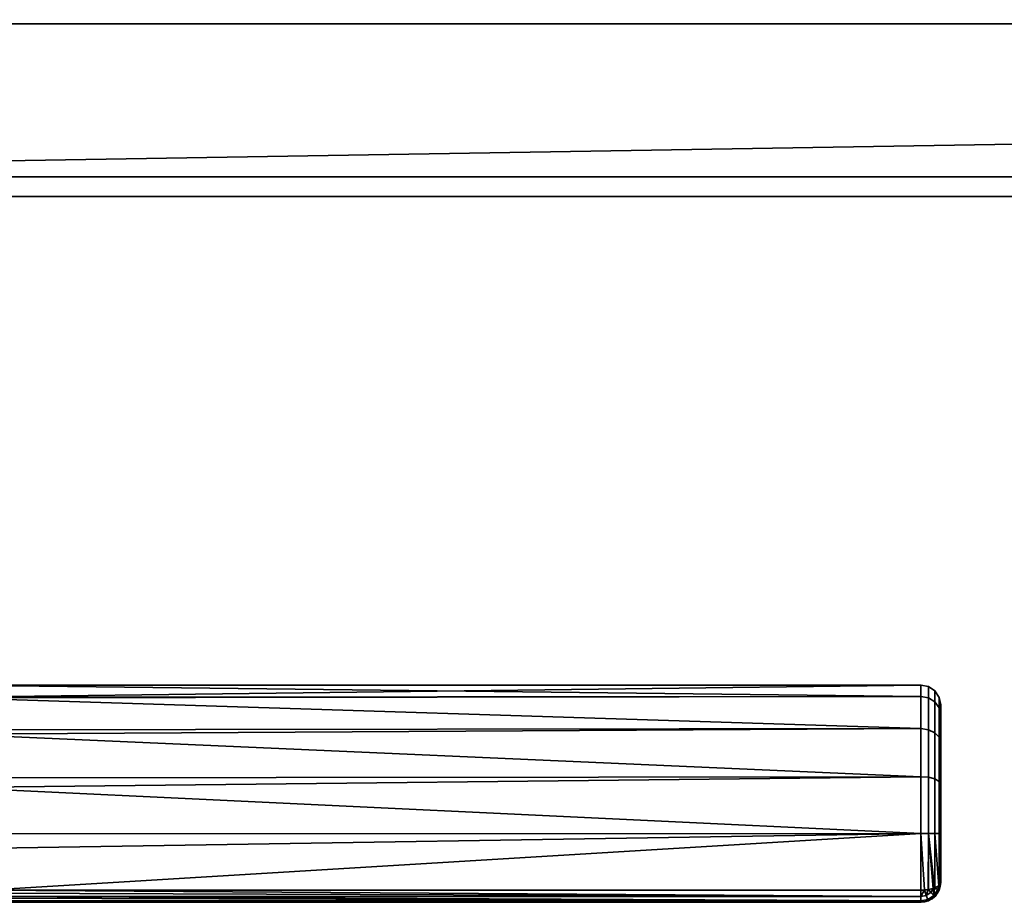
# Model space of a CAD drawing. Header units: millimetres. Extents: x -490 to 6690, y -115 to 152.
# Tile 747 of 1056: x 4124 to 4223, y -115 to -26. Entities that reach past the tile are written whole.
import ezdxf

# ---------------------------------------------------------------- set-up
doc = ezdxf.new("R2010")
doc.units = ezdxf.units.MM
doc.layers.add('152', color=253, linetype='Continuous')

# ---------------------------------------------------------------- blocks, each defined once
blk = doc.blocks.new('UG_SURFACE_265')
at = {"layer": '152', "color": 254, "linetype": 'Continuous', "lineweight": 35}
for points in [[(4215, -94.144, 1098.254), (4117, -94.218, 1098.27), (4117, -93, 1104)], [(4215, -93, 1104), (4117, -93, 1104), (4117, -94.218, 1109.73)], [(4117, -94.218, 1109.73), (4215, -94.144, 1109.746), (4215, -93, 1104)], [(4117, -93, 1104), (4215, -93, 1104), (4215, -94.144, 1098.254)], [(4215.765, -94.285, 1109.688), (4215.765, -93.152, 1104), (4215, -93, 1104), (4215, -94.144, 1109.746)], [(4215.765, -93.152, 1104), (4215.765, -94.285, 1098.312), (4215, -94.144, 1098.254), (4215, -93, 1104)], [(4216.414, -94.685, 1109.522), (4216.414, -93.586, 1104), (4215.765, -93.152, 1104), (4215.765, -94.285, 1109.688)], [(4216.414, -93.586, 1104), (4216.414, -94.685, 1098.478), (4215.765, -94.285, 1098.312), (4215.765, -93.152, 1104)], [(4216.848, -95.285, 1109.273), (4216.848, -94.235, 1104), (4216.414, -93.586, 1104), (4216.414, -94.685, 1109.522)], [(4216.848, -94.235, 1104), (4216.848, -95.285, 1098.727), (4216.414, -94.685, 1098.478), (4216.414, -93.586, 1104)], [(4117, -94.297, 1097.899), (4215, -94.144, 1098.254), (4215, -97.402, 1093.385)], [(4215, -94.144, 1109.746), (4117, -94.218, 1109.73), (4117, -94.297, 1110.101)], [(4117, -94.297, 1110.101), (4215, -97.402, 1114.615), (4215, -94.144, 1109.746)], [(4117, -94.297, 1097.899), (4117, -94.218, 1098.27), (4215, -94.144, 1098.254)], [(4215, -97.402, 1093.385), (4117, -97.516, 1093.467), (4117, -94.297, 1097.899)], [(4117, -94.297, 1110.101), (4117, -97.516, 1114.532), (4215, -97.402, 1114.615)], [(4215.765, -97.51, 1114.508), (4215.765, -94.285, 1109.688), (4215, -94.144, 1109.746), (4215, -97.402, 1114.615)], [(4215.765, -94.285, 1098.312), (4215.765, -97.51, 1093.492), (4215, -97.402, 1093.385), (4215, -94.144, 1098.254)], [(4216.414, -97.816, 1114.201), (4216.414, -94.685, 1109.522), (4215.765, -94.285, 1109.688), (4215.765, -97.51, 1114.508)], [(4216.414, -94.685, 1098.478), (4216.414, -97.816, 1093.799), (4215.765, -97.51, 1093.492), (4215.765, -94.285, 1098.312)], [(4216.848, -98.275, 1113.742), (4216.848, -95.285, 1109.273), (4216.414, -94.685, 1109.522), (4216.414, -97.816, 1114.201)], [(4216.848, -95.285, 1098.727), (4216.848, -98.275, 1094.258), (4216.414, -97.816, 1093.799), (4216.414, -94.685, 1098.478)], [(4217, -95.992, 1108.98), (4217, -95, 1104), (4216.848, -94.235, 1104), (4216.848, -95.285, 1109.273)], [(4217, -95, 1104), (4217, -95.992, 1099.02), (4216.848, -95.285, 1098.727), (4216.848, -94.235, 1104)], [(4217, -98.815, 1113.2), (4217, -95.992, 1108.98), (4216.848, -95.285, 1109.273), (4216.848, -98.275, 1113.742)], [(4217, -95.992, 1099.02), (4217, -98.815, 1094.8), (4216.848, -98.275, 1094.258), (4216.848, -95.285, 1098.727)], [(4217, -98.815, 1113.2), (4217, -98.815, 1094.8), (4217, -95.992, 1099.02), (4217, -95, 1104)], [(4217, -95, 1104), (4217, -95.992, 1108.98), (4217, -98.815, 1113.2)], [(4117, -97.963, 1092.853), (4215, -97.402, 1093.385), (4215, -102.277, 1090.135)], [(4215, -102.277, 1117.865), (4215, -97.402, 1114.615), (4117, -97.963, 1115.147)], [(4215, -97.402, 1114.615), (4117, -97.516, 1114.532), (4117, -97.963, 1115.147)], [(4117, -97.963, 1092.853), (4117, -97.516, 1093.467), (4215, -97.402, 1093.385)], [(4215.765, -102.335, 1117.725), (4215.765, -97.51, 1114.508), (4215, -97.402, 1114.615), (4215, -102.277, 1117.865)], [(4215.765, -97.51, 1093.492), (4215.765, -102.335, 1090.275), (4215, -102.277, 1090.135), (4215, -97.402, 1093.385)], [(4216.414, -102.501, 1117.324), (4216.414, -97.816, 1114.201), (4215.765, -97.51, 1114.508), (4215.765, -102.335, 1117.725)], [(4216.414, -97.816, 1093.799), (4216.414, -102.501, 1090.676), (4215.765, -102.335, 1090.275), (4215.765, -97.51, 1093.492)], [(4215, -102.277, 1090.135), (4117, -102.376, 1090.305), (4117, -97.963, 1092.853)], [(4117, -97.963, 1115.147), (4117, -102.376, 1117.695), (4215, -102.277, 1117.865)], [(4216.848, -102.748, 1116.724), (4216.848, -98.275, 1113.742), (4216.414, -97.816, 1114.201), (4216.414, -102.501, 1117.324)], [(4216.848, -98.275, 1094.258), (4216.848, -102.748, 1091.276), (4216.414, -102.501, 1090.676), (4216.414, -97.816, 1093.799)], [(4217, -103.04, 1116.017), (4217, -98.815, 1113.2), (4216.848, -98.275, 1113.742), (4216.848, -102.748, 1116.724)], [(4217, -98.815, 1094.8), (4217, -103.04, 1091.983), (4216.848, -102.748, 1091.276), (4216.848, -98.275, 1094.258)], [(4217, -98.815, 1113.2), (4217, -103.04, 1091.983), (4217, -98.815, 1094.8)], [(4217, -98.815, 1113.2), (4217, -103.04, 1116.017), (4217, -103.04, 1091.983)], [(4117, -103.365, 1089.734), (4215, -102.277, 1090.135), (4215, -108.025, 1089)], [(4215, -108.025, 1119), (4215, -102.277, 1117.865), (4117, -103.365, 1118.266)], [(4215, -102.277, 1117.865), (4117, -102.376, 1117.695), (4117, -103.365, 1118.266)], [(4117, -103.365, 1089.734), (4117, -102.376, 1090.305), (4215, -102.277, 1090.135)], [(4215.765, -108.025, 1118.848), (4215.765, -102.335, 1117.725), (4215, -102.277, 1117.865), (4215, -108.025, 1119)], [(4215.765, -102.335, 1090.275), (4215.765, -108.025, 1089.152), (4215, -108.025, 1089), (4215, -102.277, 1090.135)], [(4216.414, -108.024, 1118.414), (4216.414, -102.501, 1117.324), (4215.765, -102.335, 1117.725), (4215.765, -108.025, 1118.848)], [(4216.414, -102.501, 1090.676), (4216.414, -108.024, 1089.586), (4215.765, -108.025, 1089.152), (4215.765, -102.335, 1090.275)], [(4216.848, -108.023, 1117.765), (4216.848, -102.748, 1116.724), (4216.414, -102.501, 1117.324), (4216.414, -108.024, 1118.414)], [(4216.848, -102.748, 1091.276), (4216.848, -108.023, 1090.235), (4216.414, -108.024, 1089.586), (4216.414, -102.501, 1090.676)], [(4215, -108.025, 1089), (4117, -108.051, 1089.242), (4117, -103.365, 1089.734)], [(4117, -103.365, 1118.266), (4117, -108.051, 1118.758), (4215, -108.025, 1119)], [(4217, -108.022, 1117), (4217, -103.04, 1116.017), (4216.848, -102.748, 1116.724), (4216.848, -108.023, 1117.765)], [(4217, -103.04, 1091.983), (4217, -108.022, 1091), (4216.848, -108.023, 1090.235), (4216.848, -102.748, 1091.276)], [(4217, -103.04, 1116.017), (4217, -113, 1092), (4217, -108.022, 1091), (4217, -103.04, 1091.983)], [(4217, -103.04, 1116.017), (4217, -108.022, 1117), (4217, -113, 1116), (4217, -113, 1092)], [(4215, -108.025, 1119), (4117, -109.568, 1118.918), (4120.353, -113.769, 1117.846)], [(4215, -108.025, 1119), (4117, -108.051, 1118.758), (4117, -109.568, 1118.918)], [(4120.353, -113.769, 1090.154), (4117, -109.568, 1089.082), (4215, -108.025, 1089)], [(4117, -109.568, 1089.082), (4117, -108.051, 1089.242), (4215, -108.025, 1089)], [(4215, -108.025, 1089), (4215, -113.769, 1090.154), (4120.353, -113.769, 1090.154)], [(4120.353, -113.769, 1117.846), (4215, -113.769, 1117.846), (4215, -108.025, 1119)], [(4215, -108.025, 1089), (4215.765, -108.025, 1089.152), (4215.734, -113.713, 1090.289), (4215.341, -113.743, 1090.216)], [(4215.765, -108.025, 1118.848), (4215, -108.025, 1119), (4215.341, -113.743, 1117.784), (4215.734, -113.713, 1117.712)], [(4215, -108.025, 1119), (4215, -113.769, 1117.846), (4215.341, -113.743, 1117.784)], [(4215.341, -113.743, 1090.216), (4215, -113.769, 1090.154), (4215, -108.025, 1089)], [(4215.765, -108.025, 1089.152), (4215.765, -113.711, 1090.294), (4215.734, -113.713, 1090.289)], [(4215.734, -113.713, 1117.712), (4215.765, -113.711, 1117.706), (4215.765, -108.025, 1118.848)], [(4215.765, -108.025, 1089.152), (4216.414, -108.024, 1089.586), (4216.414, -113.544, 1090.695), (4216.382, -113.552, 1090.674)], [(4216.382, -113.552, 1117.326), (4216.414, -113.544, 1117.305), (4216.414, -108.024, 1118.414), (4215.765, -108.025, 1118.848)], [(4216.382, -113.552, 1090.674), (4216.245, -113.587, 1090.59), (4215.765, -108.025, 1089.152)], [(4215.765, -108.025, 1118.848), (4216.245, -113.587, 1117.41), (4216.382, -113.552, 1117.326)], [(4215.765, -108.025, 1118.848), (4215.765, -113.711, 1117.706), (4216.245, -113.587, 1117.41)], [(4216.245, -113.587, 1090.59), (4215.765, -113.711, 1090.294), (4215.765, -108.025, 1089.152)], [(4216.414, -108.024, 1089.586), (4216.848, -108.023, 1090.235), (4216.848, -113.294, 1091.293), (4216.806, -113.318, 1091.236)], [(4216.806, -113.318, 1116.764), (4216.848, -113.294, 1116.706), (4216.848, -108.023, 1117.765), (4216.414, -108.024, 1118.414)], [(4216.414, -108.024, 1118.414), (4216.414, -113.544, 1117.305), (4216.806, -113.318, 1116.764)], [(4216.806, -113.318, 1091.236), (4216.414, -113.544, 1090.695), (4216.414, -108.024, 1089.586)], [(4217, -113, 1116), (4217, -108.022, 1117), (4216.848, -108.023, 1117.765), (4216.848, -113.294, 1116.706)], [(4217, -108.022, 1091), (4217, -113, 1092), (4216.848, -113.294, 1091.293), (4216.848, -108.023, 1090.235)], [(4216.002, -113.992, 1117.419), (4216.245, -113.587, 1117.41), (4215.765, -113.711, 1117.706)], [(4215.765, -113.711, 1090.294), (4216.245, -113.587, 1090.59), (4216.002, -113.992, 1090.581)], [(4216.245, -113.587, 1117.41), (4216.002, -113.992, 1117.419), (4216.312, -114.299, 1116.768)], [(4216.312, -114.299, 1091.232), (4216.002, -113.992, 1090.581), (4216.245, -113.587, 1090.59)], [(4216.312, -114.299, 1116.768), (4216.382, -113.552, 1117.326), (4216.245, -113.587, 1117.41)], [(4216.245, -113.587, 1090.59), (4216.382, -113.552, 1090.674), (4216.312, -114.299, 1091.232)], [(4216.312, -114.299, 1116.768), (4216.711, -113.695, 1116.768), (4216.382, -113.552, 1117.326)], [(4216.382, -113.552, 1090.674), (4216.711, -113.695, 1091.232), (4216.312, -114.299, 1091.232)], [(4216.414, -113.544, 1117.305), (4216.382, -113.552, 1117.326), (4216.711, -113.695, 1116.768)], [(4216.711, -113.695, 1091.232), (4216.382, -113.552, 1090.674), (4216.414, -113.544, 1090.695)], [(4216.711, -113.695, 1116.768), (4216.806, -113.318, 1116.764), (4216.414, -113.544, 1117.305)], [(4216.414, -113.544, 1090.695), (4216.806, -113.318, 1091.236), (4216.711, -113.695, 1091.232)], [(4216.711, -113.695, 1116.768), (4216.853, -113.752, 1116), (4216.848, -113.294, 1116.706)], [(4216.848, -113.294, 1116.706), (4216.806, -113.318, 1116.764), (4216.711, -113.695, 1116.768)], [(4216.711, -113.695, 1091.232), (4216.806, -113.318, 1091.236), (4216.848, -113.294, 1091.293)], [(4216.848, -113.294, 1091.293), (4216.853, -113.752, 1092), (4216.711, -113.695, 1091.232)], [(4216.853, -113.752, 1116), (4217, -113, 1116), (4216.848, -113.294, 1116.706)], [(4216.848, -113.294, 1091.293), (4217, -113, 1092), (4216.853, -113.752, 1092)], [(4216.853, -113.752, 1092), (4217, -113, 1092), (4217, -113, 1116), (4216.853, -113.752, 1116)], [(4120.17, -114.566, 1117.244), (4120.087, -114.835, 1116.757), (4215, -114.847, 1116.764)], [(4215, -114.846, 1091.232), (4120.087, -114.835, 1091.243), (4120.17, -114.566, 1090.757)], [(4215, -114.847, 1116.764), (4120.206, -114.416, 1117.379), (4120.17, -114.566, 1117.244)], [(4120.17, -114.566, 1090.757), (4120.206, -114.416, 1090.621), (4215, -114.846, 1091.232)], [(4120.21, -114.399, 1117.393), (4120.206, -114.416, 1117.379), (4215, -114.847, 1116.764)], [(4215, -114.846, 1091.232), (4120.206, -114.416, 1090.621), (4120.21, -114.399, 1090.607)], [(4120.289, -114.067, 1117.692), (4120.21, -114.399, 1117.393), (4215, -114.415, 1117.411)], [(4215, -114.41, 1090.581), (4120.21, -114.399, 1090.607), (4120.289, -114.067, 1090.308)], [(4215, -114.847, 1116.764), (4215, -114.846, 1116.768), (4120.21, -114.399, 1117.393)], [(4215, -114.846, 1116.768), (4215, -114.415, 1117.411), (4120.21, -114.399, 1117.393)], [(4120.21, -114.399, 1090.607), (4215, -114.415, 1090.589), (4215, -114.846, 1091.232)], [(4215, -114.41, 1090.581), (4215, -114.415, 1090.589), (4120.21, -114.399, 1090.607)], [(4215, -114.415, 1117.411), (4120.35, -113.783, 1117.84), (4120.289, -114.067, 1117.692)], [(4120.289, -114.067, 1090.308), (4120.35, -113.783, 1090.16), (4215, -114.41, 1090.581)], [(4120.353, -113.769, 1117.846), (4120.35, -113.783, 1117.84), (4215, -114.415, 1117.411)], [(4215, -114.41, 1090.581), (4120.35, -113.783, 1090.16), (4120.353, -113.769, 1090.154)], [(4215, -114.415, 1117.411), (4215, -114.41, 1117.419), (4120.353, -113.769, 1117.846)], [(4215, -114.41, 1117.419), (4215, -113.769, 1117.846), (4120.353, -113.769, 1117.846)], [(4120.353, -113.769, 1090.154), (4215, -113.769, 1090.154), (4215, -114.41, 1090.581)], [(4215, -114.41, 1117.419), (4215.542, -114.301, 1117.419), (4215.341, -113.743, 1117.784)], [(4215.341, -113.743, 1117.784), (4215, -113.769, 1117.846), (4215, -114.41, 1117.419)], [(4215, -114.41, 1090.581), (4215, -113.769, 1090.154), (4215.341, -113.743, 1090.216)], [(4215.341, -113.743, 1090.216), (4215.542, -114.301, 1090.581), (4215, -114.41, 1090.581)], [(4215.542, -114.301, 1117.419), (4215, -114.41, 1117.419), (4215, -114.415, 1117.411)], [(4215, -114.415, 1117.411), (4215, -114.846, 1116.768), (4215.711, -114.704, 1116.768), (4215.542, -114.301, 1117.419)], [(4215.542, -114.301, 1090.581), (4215.711, -114.704, 1091.232), (4215, -114.846, 1091.232), (4215, -114.415, 1090.589)], [(4215, -114.415, 1090.589), (4215, -114.41, 1090.581), (4215.542, -114.301, 1090.581)], [(4215.734, -113.713, 1117.712), (4215.341, -113.743, 1117.784), (4215.542, -114.301, 1117.419)], [(4215.542, -114.301, 1090.581), (4215.341, -113.743, 1090.216), (4215.734, -113.713, 1090.289)], [(4215.542, -114.301, 1117.419), (4216.002, -113.992, 1117.419), (4215.734, -113.713, 1117.712)], [(4215.734, -113.713, 1090.289), (4216.002, -113.992, 1090.581), (4215.542, -114.301, 1090.581)], [(4216.002, -113.992, 1117.419), (4215.542, -114.301, 1117.419), (4215.711, -114.704, 1116.768), (4216.312, -114.299, 1116.768)], [(4216.312, -114.299, 1091.232), (4215.711, -114.704, 1091.232), (4215.542, -114.301, 1090.581), (4216.002, -113.992, 1090.581)], [(4216.312, -114.299, 1116.768), (4215.711, -114.704, 1116.768), (4215.77, -114.846, 1116), (4216.413, -114.413, 1116)], [(4216.413, -114.413, 1092), (4215.77, -114.846, 1092), (4215.711, -114.704, 1091.232), (4216.312, -114.299, 1091.232)], [(4215.765, -113.711, 1117.706), (4215.734, -113.713, 1117.712), (4216.002, -113.992, 1117.419)], [(4216.002, -113.992, 1090.581), (4215.734, -113.713, 1090.289), (4215.765, -113.711, 1090.294)], [(4215.77, -114.846, 1092), (4216.413, -114.413, 1092), (4216.413, -114.413, 1116), (4215.77, -114.846, 1116)], [(4216.711, -113.695, 1116.768), (4216.312, -114.299, 1116.768), (4216.421, -114.408, 1116), (4216.846, -113.764, 1116)], [(4216.846, -113.764, 1092), (4216.421, -114.408, 1092), (4216.312, -114.299, 1091.232), (4216.711, -113.695, 1091.232)], [(4216.413, -114.413, 1116), (4216.421, -114.408, 1116), (4216.312, -114.299, 1116.768)], [(4216.312, -114.299, 1091.232), (4216.421, -114.408, 1092), (4216.413, -114.413, 1092)], [(4216.421, -114.408, 1116), (4216.413, -114.413, 1116), (4216.413, -114.413, 1092), (4216.421, -114.408, 1092)], [(4216.421, -114.408, 1092), (4216.846, -113.764, 1092), (4216.846, -113.764, 1116), (4216.421, -114.408, 1116)], [(4216.846, -113.764, 1116), (4216.853, -113.752, 1116), (4216.711, -113.695, 1116.768)], [(4216.711, -113.695, 1091.232), (4216.853, -113.752, 1092), (4216.846, -113.764, 1092)], [(4216.853, -113.752, 1116), (4216.846, -113.764, 1116), (4216.846, -113.764, 1092), (4216.853, -113.752, 1092)], [(4215, -115, 1092), (4215, -115, 1116), (4120, -115, 1115.949), (4120, -115, 1092.051)], [(4215, -115, 1116), (4120.002, -115, 1116), (4120, -115, 1115.949)], [(4120, -115, 1092.051), (4120.002, -115, 1092), (4215, -115, 1092)], [(4120.07, -114.888, 1116.66), (4120.002, -115, 1116), (4215, -115, 1116)], [(4215, -115, 1092), (4120.002, -115, 1092), (4120.07, -114.888, 1091.34)], [(4215, -115, 1116), (4120.081, -114.853, 1116.723), (4120.07, -114.888, 1116.66)], [(4120.07, -114.888, 1091.34), (4120.081, -114.853, 1091.277), (4215, -115, 1092)], [(4120.087, -114.835, 1116.757), (4120.081, -114.853, 1116.723), (4215, -115, 1116)], [(4215, -115, 1092), (4120.081, -114.853, 1091.277), (4120.087, -114.835, 1091.243)], [(4215, -115, 1116), (4215, -114.847, 1116.764), (4120.087, -114.835, 1116.757)], [(4215, -114.846, 1091.232), (4215, -114.847, 1091.236), (4120.087, -114.835, 1091.243)], [(4120.087, -114.835, 1091.243), (4215, -114.847, 1091.236), (4215, -115, 1092)], [(4215.711, -114.704, 1116.768), (4215, -114.847, 1116.764), (4215, -115, 1116), (4215.765, -114.847, 1116)], [(4215.711, -114.704, 1116.768), (4215, -114.846, 1116.768), (4215, -114.847, 1116.764)], [(4215.765, -114.847, 1092), (4215, -115, 1092), (4215, -114.847, 1091.236), (4215.711, -114.704, 1091.232)], [(4215, -114.847, 1091.236), (4215, -114.846, 1091.232), (4215.711, -114.704, 1091.232)], [(4215.765, -114.847, 1092), (4215.765, -114.847, 1116), (4215, -115, 1116), (4215, -115, 1092)], [(4215.765, -114.847, 1116), (4215.77, -114.846, 1116), (4215.711, -114.704, 1116.768)], [(4215.711, -114.704, 1091.232), (4215.77, -114.846, 1092), (4215.765, -114.847, 1092)], [(4215.77, -114.846, 1116), (4215.765, -114.847, 1116), (4215.765, -114.847, 1092), (4215.77, -114.846, 1092)]]:
    blk.add_3dface(points, dxfattribs=at)
blk = doc.blocks.new('UG_SURFACE_267')
at = {"layer": '152', "color": 7, "linetype": 'Continuous', "lineweight": 35}
for points in [[(4037, -26, 2017), (4963, -26, 2017), (4963, 0, 2017), (4037, 0, 2017)], [(4037, -26), (4037, -22.5), (4963, -22.5), (4963, -26)], [(4037, -26), (4963, -26), (4024, -41.5)], [(4963, -26), (4976, -26), (4976, -41.5), (4024, -41.5)], [(4024, -26, 2030), (4976, -26, 2030), (4963, -26, 2017), (4037, -26, 2017)], [(4976, -43.5, 2030), (4976, -26, 2030), (4024, -26, 2030), (4024, -43.5, 2030)], [(4024, -43.5, 2), (4024, -41.5), (4976, -41.5), (4976, -43.5, 2)], [(4976, -43.5, 2), (4976, -43.5, 2030), (4024, -43.5, 2030), (4024, -43.5, 2)]]:
    blk.add_3dface(points, dxfattribs=at)

msp = doc.modelspace()

# ---------------------------------------------------------------- linework, layer by layer
at = {"layer": '152', "linetype": 'Continuous', "lineweight": -3}
for p, q in [((4024, -26, 2030), (4976, -26, 2030)), ((4037, -26, 2017), (4963, -26, 2017)), ((4024, -41.5), (4976, -41.5)), ((4976, -43.5, 2), (4024, -43.5, 2)), ((4976, -43.5, 2030), (4024, -43.5, 2030)), ((4217, -113, 1116), (4217, -113, 1092)), ((4215, -113.769, 1090.154), (4120.353, -113.769, 1090.154)), ((4120.353, -113.769, 1117.846), (4215, -113.769, 1117.846)), ((4120.002, -115, 1092), (4215, -115, 1092)), ((4215, -115, 1116), (4120.002, -115, 1116)), ((4215, -115, 1092), (4215, -115, 1116))]:
    msp.add_line(p, q, dxfattribs=at)
at = {"layer": '152', "linetype": 'Continuous', "lineweight": -3, "extrusion": (-1, 0, 0)}
msp.add_arc((108, 1104, -4215), 15, 67.38014, 292.61986, dxfattribs=at)
at = {"layer": '152', "linetype": 'Continuous', "lineweight": -3, "extrusion": (1, 0, 0)}
for centre, radius, start, end in [((-108, 1104, 4217), 13, 247.38014, 112.61986), ((-113, 1092, 4215), 2, 180, 247.38014), ((-113, 1116, 4215), 2, 112.61986, 180)]:
    msp.add_arc(centre, radius, start, end, dxfattribs=at)
at = {"layer": '152', "linetype": 'Continuous', "lineweight": -3}
msp.add_arc((4215, -113, 1116), 2, 270, 0, dxfattribs=at)
at = {"layer": '152', "linetype": 'Continuous', "lineweight": -3, "extrusion": (0, 0.923077, 0.384615)}
msp.add_arc((-4215, 1073.615, 324.923), 2, 90, 180, dxfattribs=at)
at = {"layer": '152', "linetype": 'Continuous', "lineweight": -3, "extrusion": (0, 0, -1)}
msp.add_arc((-4215, -113, -1092), 2, 180, 270, dxfattribs=at)
at = {"layer": '152', "linetype": 'Continuous', "lineweight": -3, "extrusion": (-1.44783e-14, 0.923077, -0.384615)}
msp.add_arc((-4215, 964.538, -524.308), 2, 180, 270, dxfattribs=at)

# ---------------------------------------------------------------- block references
at = {"layer": '152', "linetype": 'Continuous', "lineweight": -3}
for name in ['UG_SURFACE_267', 'UG_SURFACE_265']:
    msp.add_blockref(name, (0, 0), dxfattribs=at)

doc.saveas('drawing.dxf')
